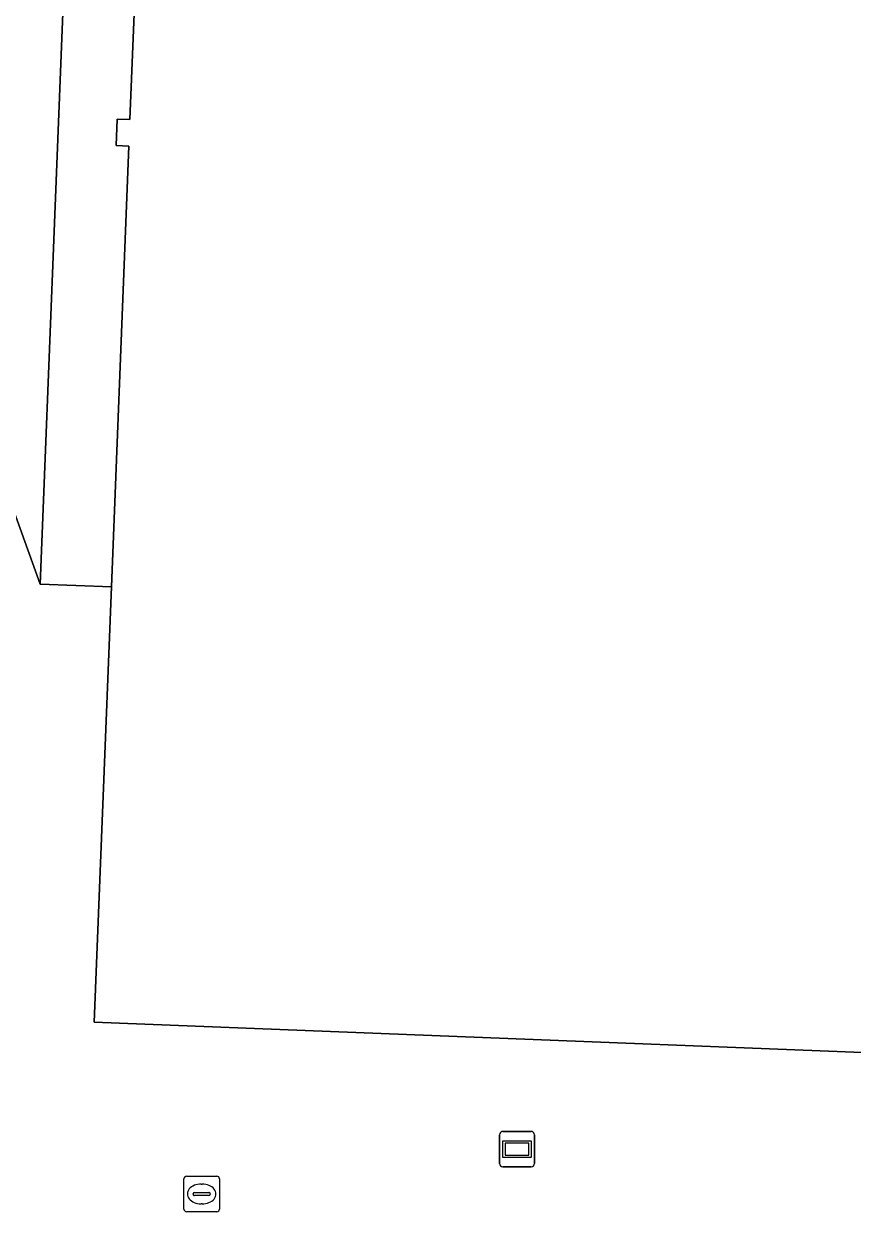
# Model space of a CAD drawing. Extents: x 160888 to 161385, y 386490 to 386908.
# Drawn here: x 161118.1 to 161141.39, y 386839.4 to 386873.43 of the extents above; entities that cross this region are included whole.
import ezdxf

# ---------------------------------------------------------------- set-up
doc = ezdxf.new("R2010")
doc.units = 0
for name, color, linetype in [('IMGEO_Erf', 7, 'Continuous'), ('IMGEO_Kolk', 7, 'Continuous'), ('IMGEO_Pand', 7, 'Continuous'), ('IMGEO_Pand_overbouw', 7, 'Continuous'), ('IMGEO_Reclamebord', 7, 'Continuous'), ('IMGEO_Voetgangersgebied_open', 7, 'Continuous'), ('IMGEO_Voetpad_open', 7, 'Continuous')]:
    doc.layers.add(name, color=color, linetype=linetype)

msp = doc.modelspace()

# ---------------------------------------------------------------- linework, layer by layer
at = {"layer": 'IMGEO_Erf'}
msp.add_lwpolyline([(161126.941, 386888.577), (161119.79, 386888.855), (161118.549, 386857.687), (161120.551, 386857.609), (161121.042, 386870), (161120.682, 386870.014), (161120.711, 386870.76), (161121.073, 386870.746), (161121.567, 386882.869), (161123.545, 386882.788), (161123.715, 386887.092), (161126.862, 386886.972)], close=True, dxfattribs=at)
at = {"layer": 'IMGEO_Kolk'}
for p, q in [((161122.588, 386840.117), (161122.588, 386840.969)), ((161122.663, 386841.043), (161123.515, 386841.043)), ((161123.076, 386840.823), (161123.101, 386840.823)), ((161123.589, 386840.969), (161123.589, 386840.117)), ((161122.847, 386840.537), (161122.847, 386840.549)), ((161123.285, 386840.5), (161122.887, 386840.5)), ((161122.89, 386840.586), (161123.288, 386840.586)), ((161123.331, 386840.549), (161123.331, 386840.537)), ((161123.099, 386840.263), (161123.074, 386840.263)), ((161123.515, 386840.043), (161122.663, 386840.043))]:
    msp.add_line(p, q, dxfattribs=at)
for points in [[(161122.588, 386840.117), (161122.588, 386840.969)], [(161122.663, 386841.043), (161123.515, 386841.043)], [(161123.589, 386840.969), (161123.589, 386840.117)], [(161123.515, 386840.043), (161122.663, 386840.043)]]:
    msp.add_lwpolyline(points, dxfattribs=at)
for centre, radius, start, end in [((161122.665, 386840.967), 0.0765, 91.552, 178.448), ((161122.665, 386840.967), 0.0765, 91.552, 178.448), ((161123.513, 386840.967), 0.0765, 1.552, 88.448), ((161123.513, 386840.967), 0.0765, 1.552, 88.448), ((161122.887, 386840.546), 0.0403, 85.8775, 175.7526), ((161122.884, 386840.536), 0.0366, 178.938, 274.7102), ((161123.288, 386840.543), 0.043, 264.8664, 352.4533), ((161123.292, 386840.548), 0.0386, 1.7309, 96.639), ((161122.665, 386840.119), 0.0765, 181.552, 268.448), ((161122.665, 386840.119), 0.0765, 181.552, 268.448), ((161123.513, 386840.119), 0.0765, 271.552, 358.448), ((161123.513, 386840.119), 0.0765, 271.552, 358.448)]:
    msp.add_arc(centre, radius, start, end, dxfattribs=at)
for centre, major_axis, ratio, start_param, end_param in [((161123.075, 386840.543), (-0.387, 0.002), 0.722429, 4.712389, 7.853982), ((161123.1, 386840.543), (-0.39, 0.002), 0.717154, 1.570796, 4.712389)]:
    msp.add_ellipse(centre, major_axis=major_axis, ratio=ratio, start_param=start_param, end_param=end_param, dxfattribs=at)
at = {"layer": 'IMGEO_Pand'}
msp.add_lwpolyline([(161120.067, 386845.369), (161194.586, 386842.427), (161196.377, 386887.78), (161196.381, 386887.886), (161196.395, 386888.23), (161188.186, 386888.554), (161178.427, 386888.94), (161127.058, 386890.969), (161126.941, 386888.577), (161126.862, 386886.972), (161123.715, 386887.092), (161123.545, 386882.788), (161121.567, 386882.869), (161121.073, 386870.746), (161120.711, 386870.76), (161120.682, 386870.014), (161121.042, 386870), (161120.551, 386857.609)], close=True, dxfattribs=at)
at = {"layer": 'IMGEO_Pand_overbouw'}
msp.add_lwpolyline([(161120.551, 386857.609), (161121.042, 386870), (161120.682, 386870.014), (161120.711, 386870.76), (161121.073, 386870.746), (161121.567, 386882.869), (161123.545, 386882.788), (161123.715, 386887.092), (161126.862, 386886.972), (161126.941, 386888.577), (161119.79, 386888.855), (161118.549, 386857.687), (161118.629, 386857.684)], close=True, dxfattribs=at)
at = {"layer": 'IMGEO_Reclamebord'}
for p, q in [((161131.459, 386841.403), (161131.459, 386842.203)), ((161131.459, 386842.203), (161131.459, 386841.403)), ((161131.559, 386842.303), (161132.349, 386842.303)), ((161132.349, 386842.303), (161131.559, 386842.303)), ((161132.449, 386842.203), (161132.449, 386841.403)), ((161132.449, 386841.403), (161132.449, 386842.203)), ((161132.349, 386841.303), (161131.559, 386841.303)), ((161131.559, 386841.303), (161132.349, 386841.303))]:
    msp.add_line(p, q, dxfattribs=at)
for points in [[(161131.56, 386842.035), (161132.348, 386842.035), (161132.348, 386841.571), (161131.56, 386841.571), (161131.56, 386842.035)], [(161131.625, 386841.97), (161131.625, 386841.636), (161132.283, 386841.636), (161132.283, 386841.97), (161131.625, 386841.97)]]:
    msp.add_lwpolyline(points, dxfattribs=at)
for centre, start, end in [((161131.559, 386842.203), 90, 180), ((161131.559, 386842.203), 90, 180), ((161132.349, 386842.203), 0, 90), ((161132.349, 386842.203), 360, 90), ((161131.559, 386841.403), 180, 270), ((161131.559, 386841.403), 180, 270), ((161132.349, 386841.403), 270, 0), ((161132.349, 386841.403), 270, 0)]:
    msp.add_arc(centre, 0.1, start, end, dxfattribs=at)
at = {"layer": 'IMGEO_Voetgangersgebied_open'}
for points in [[(161120.067, 386845.369), (161120.551, 386857.609), (161118.549, 386857.687), (161115.257, 386866.814), (161114.398, 386844.72), (161109.327, 386844.907), (161110.225, 386867.01), (161110.434, 386872.136), (161105.986, 386872.318), (161105.088, 386850.158), (161104.881, 386845.062), (161099.861, 386845.272), (161100.069, 386850.343), (161100.979, 386872.509), (161091.101, 386868.215), (161095.717, 386863.238), (161095.585, 386859.74), (161096.085, 386859.722), (161095.962, 386856.455), (161095.463, 386856.474), (161094.893, 386844.136), (161095.392, 386844.117), (161095.255, 386840.499), (161093.53, 386838.801)], [(161128.442, 386835.301), (161139.684, 386834.849), (161143.958, 386834.674), (161161.282, 386833.963), (161170.867, 386833.628), (161190.117, 386832.93), (161199.627, 386832.585), (161199.621, 386832.448), (161201.804, 386832.359), (161216.339, 386831.766), (161223.504, 386831.473), (161238.036, 386830.88), (161252.467, 386830.291), (161259.736, 386829.994), (161269.188, 386829.608), (161281.723, 386829.096), (161281.825, 386831.496), (161282.087, 386837.641), (161282.13, 386838.652), (161282.19, 386840.045), (161203.707, 386843.159), (161196.993, 386842.62), (161194.586, 386842.427), (161120.067, 386845.369)]]:
    msp.add_lwpolyline(points, dxfattribs=at)
at = {"layer": 'IMGEO_Voetpad_open'}
msp.add_lwpolyline([(160988.113, 386879.42), (160988.085, 386877.583), (160973.52, 386878.149), (160973.222, 386870.514), (160982.977, 386870.114), (160983.988, 386870.07), (160998.471, 386869.439), (161000, 386869.372), (161002.18, 386869.277), (161017.574, 386868.605), (161022.345, 386868.321), (161040.517, 386867.696), (161042.835, 386870.038), (161086.005, 386868.407), (161091.101, 386868.215), (161100.979, 386872.509), (161105.986, 386872.318), (161110.434, 386872.136), (161115.457, 386871.94), (161115.257, 386866.814), (161118.549, 386857.687), (161119.79, 386888.855)], dxfattribs=at)

doc.saveas('drawing.dxf')
